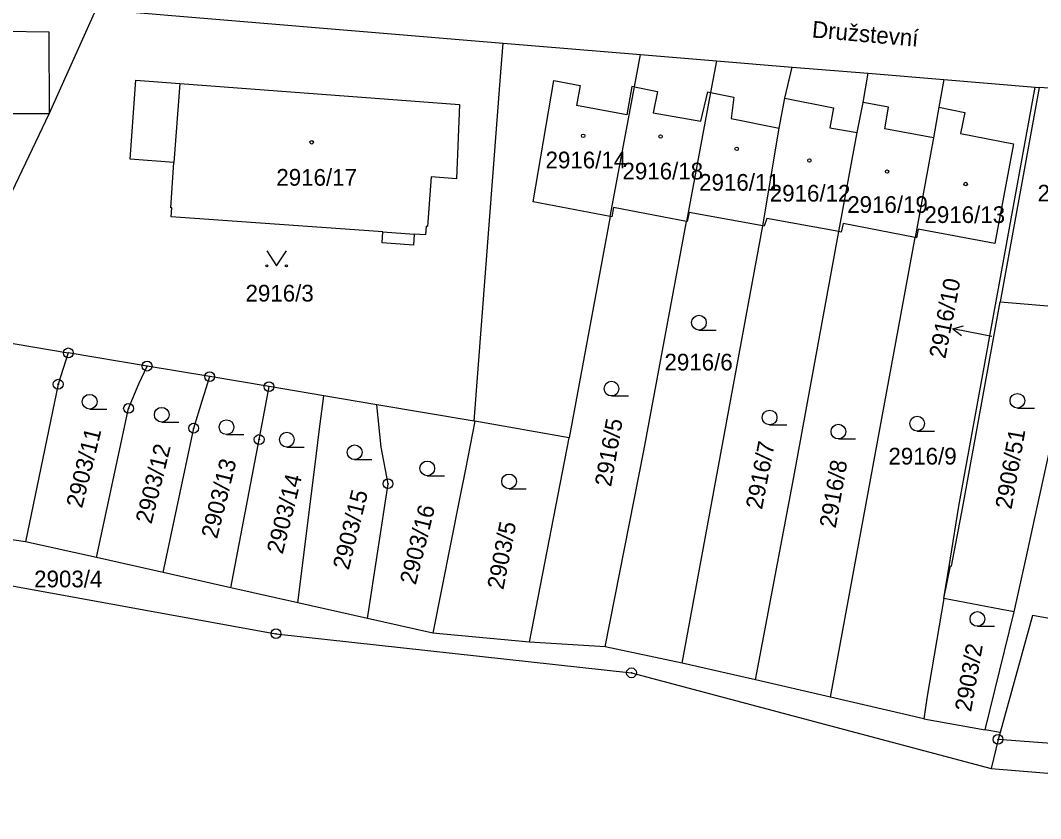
# Model space of a CAD drawing. Extents: x -644096 to -634268, y -1141430 to -1133463.
# Drawn here: x -640132.5 to -640028.5, y -1138359.5 to -1138278.2 of the extents above; entities that cross this region are included whole.
import ezdxf

# ---------------------------------------------------------------- set-up
doc = ezdxf.new("R2010")
doc.units = 0
for name, color, linetype in [('_CIVIL_CONSTRUCTION', 7, 'Continuous'), ('M_Svah_Nasyp', 7, 'Continuous'), ('M_Svah_Zarez', 7, 'Continuous'), ('spodek_zarez', 7, 'Continuous'), ('svrsek_osa_sjezdy', 7, 'Continuous'), ('svrsek_osa_VRT', 7, 'Continuous'), ('svrsek_popisy_VRT', 7, 'Continuous'), ('terminal_VRT', 7, 'Continuous')]:
    doc.layers.add(name, color=color, linetype=linetype)

msp = doc.modelspace()

# ---------------------------------------------------------------- linework, layer by layer
at = {"layer": '_CIVIL_CONSTRUCTION'}
for centre, radius in [((-640127.59, -1138312.07), 0.5), ((-640127.59, -1138312.07), 0.0303), ((-640119.56, -1138313.42), 0.5), ((-640119.56, -1138313.42), 0.0303), ((-640113.18, -1138314.49), 0.5), ((-640113.18, -1138314.49), 0.0303), ((-640128.62, -1138315.26), 0.5), ((-640128.62, -1138315.26), 0.0303), ((-640107.13, -1138315.51), 0.5), ((-640107.13, -1138315.51), 0.0303), ((-640121.45, -1138317.72), 0.5), ((-640121.45, -1138317.72), 0.0303), ((-640114.81, -1138319.74), 0.5), ((-640114.81, -1138319.74), 0.0303), ((-640108.14, -1138320.9), 0.5), ((-640108.14, -1138320.9), 0.0303), ((-640095.01, -1138325.4), 0.5), ((-640095.01, -1138325.4), 0.0303), ((-640106.43, -1138340.68), 0.5), ((-640106.43, -1138340.68), 0.0303), ((-640070.2, -1138344.66), 0.5), ((-640070.2, -1138344.66), 0.0303), ((-640032.85, -1138351.44), 0.5), ((-640032.85, -1138351.44), 0.0303)]:
    msp.add_circle(centre, radius, dxfattribs=at)
at = {"layer": 'M_Svah_Nasyp'}
for p, q in [((-640080.21, -1138296.69), (-640078.11, -1138284.33)), ((-640078.11, -1138284.33), (-640075.43, -1138284.82)), ((-640116.24, -1138284.63), (-640116.82, -1138292.67)), ((-640075.43, -1138284.82), (-640075.81, -1138286.86)), ((-640070.15, -1138284.92), (-640070.67, -1138287.83)), ((-640069.9, -1138284.97), (-640070.15, -1138284.92)), ((-640069.9, -1138284.97), (-640067.55, -1138285.45)), ((-640067.55, -1138285.45), (-640067.99, -1138287.62)), ((-640063.13, -1138288.48), (-640062.43, -1138285.49)), ((-640062.43, -1138285.49), (-640062.15, -1138285.54)), ((-640062.15, -1138285.54), (-640059.78, -1138286.01)), ((-640059.78, -1138286.01), (-640060.03, -1138288.2)), ((-640054.58, -1138286.14), (-640049.63, -1138287.11)), ((-640070.67, -1138287.83), (-640075.81, -1138286.86)), ((-640049.63, -1138287.11), (-640049.99, -1138289.14)), ((-640044, -1138287.03), (-640046.6, -1138286.56)), ((-640044.4, -1138289.26), (-640044, -1138287.03)), ((-640067.99, -1138287.62), (-640063.13, -1138288.48)), ((-640060.03, -1138288.2), (-640055.14, -1138289.18)), ((-640049.99, -1138289.14), (-640047.2, -1138289.63)), ((-640039.43, -1138290.15), (-640044.4, -1138289.26)), ((-640072.36, -1138298.18), (-640080.21, -1138296.69)), ((-640095.54, -1138299.74), (-640092.33, -1138299.97))]:
    msp.add_line(p, q, dxfattribs=at)
at = {"layer": 'M_Svah_Zarez'}
for centre in [(-640102.79, -1138290.62), (-640075.13, -1138289.96), (-640067.24, -1138290.03), (-640059.48, -1138291.29), (-640052.07, -1138292.47), (-640044.16, -1138293.6), (-640036.15, -1138294.87)]:
    msp.add_circle(centre, 0.175, dxfattribs=at)
at = {"layer": 'spodek_zarez'}
msp.add_circle((-638683.07, -1137056.85), 1378.08, dxfattribs=at)
at = {"layer": 'svrsek_osa_sjezdy'}
for p, q in [((-640063.33, -1138309.74), (-640061.58, -1138309.74)), ((-640072.24, -1138316.46), (-640070.49, -1138316.46)), ((-640125.41, -1138317.8), (-640123.66, -1138317.8)), ((-640030.88, -1138317.7), (-640029.13, -1138317.7)), ((-640118.07, -1138319.12), (-640116.32, -1138319.12)), ((-640056.13, -1138319.4), (-640054.38, -1138319.4)), ((-640111.47, -1138320.39), (-640109.72, -1138320.39)), ((-640041.09, -1138320.03), (-640039.34, -1138320.03)), ((-640105.32, -1138321.66), (-640103.57, -1138321.66)), ((-640049.12, -1138320.84), (-640047.37, -1138320.84)), ((-640098.41, -1138322.94), (-640096.66, -1138322.94)), ((-640091.01, -1138324.59), (-640089.26, -1138324.59)), ((-640082.68, -1138325.91), (-640080.93, -1138325.91)), ((-640034.95, -1138339.92), (-640033.2, -1138339.92))]:
    msp.add_line(p, q, dxfattribs=at)
msp.add_lwpolyline([(-640107.37, -1138301.69), (-640106.37, -1138303.19), (-640105.37, -1138301.69)], dxfattribs=at)
for centre, radius in [((-640107.37, -1138303.19), 0.1), ((-640105.37, -1138303.19), 0.1), ((-640063.33, -1138308.99), 0.75), ((-640072.24, -1138315.71), 0.75), ((-640125.41, -1138317.05), 0.75), ((-640030.88, -1138316.95), 0.75), ((-640118.07, -1138318.37), 0.75), ((-640056.13, -1138318.65), 0.75), ((-640041.09, -1138319.28), 0.75), ((-640111.47, -1138319.64), 0.75), ((-640049.12, -1138320.09), 0.75), ((-640105.32, -1138320.91), 0.75), ((-640098.41, -1138322.19), 0.75), ((-640091.01, -1138323.84), 0.75), ((-640082.68, -1138325.16), 0.75), ((-640034.95, -1138339.17), 0.75)]:
    msp.add_circle(centre, radius, dxfattribs=at)
at = {"layer": 'svrsek_popisy_VRT'}
for p, q in [((-640037.45, -1138309.62), (-640036.37, -1138309.32)), ((-640034.5, -1138310.19), (-640037.45, -1138309.62)), ((-640037.45, -1138309.62), (-640036.56, -1138310.3)), ((-640033.49, -1138310.4), (-640034.5, -1138310.19))]:
    msp.add_line(p, q, dxfattribs=at)
at = {"layer": 'terminal_VRT'}
for p, q in [((-640124.76, -1138277.05), (-640083.27, -1138280.51)), ((-640083.27, -1138280.51), (-640069.28, -1138281.66)), ((-640069.28, -1138281.66), (-640061.55, -1138282.31)), ((-640061.55, -1138282.31), (-640053.83, -1138282.95)), ((-640053.83, -1138282.95), (-640046.09, -1138283.59)), ((-640046.09, -1138283.59), (-640038.36, -1138284.23)), ((-640038.36, -1138284.23), (-640038.87, -1138287.05)), ((-640038.36, -1138284.23), (-640029.06, -1138285.01)), ((-640028.65, -1138285.04), (-640032.63, -1138306.87)), ((-640029.06, -1138285.01), (-640028.65, -1138285.04)), ((-639979.21, -1138288.39), (-640028.65, -1138285.04)), ((-640072.36, -1138298.18), (-640076.56, -1138320.71)), ((-640065.05, -1138343.69), (-640056.82, -1138299.13)), ((-640049.91, -1138347.15), (-640041.31, -1138300.31)), ((-640032.63, -1138306.87), (-640024.43, -1138307.56)), ((-640140.16, -1138309.96), (-640127.59, -1138312.07)), ((-640119.56, -1138313.42), (-640127.59, -1138312.07)), ((-640113.18, -1138314.49), (-640119.56, -1138313.42)), ((-640107.13, -1138315.51), (-640113.18, -1138314.49)), ((-640101.56, -1138316.44), (-640107.13, -1138315.51)), ((-640096.16, -1138317.35), (-640101.56, -1138316.44)), ((-640086.23, -1138319.02), (-640096.16, -1138317.35)), ((-640086.16, -1138319.03), (-640086.23, -1138319.02)), ((-640076.56, -1138320.71), (-640086.16, -1138319.03)), ((-640080.58, -1138341.54), (-640076.56, -1138320.71)), ((-640124.72, -1138332.92), (-640131.95, -1138331.3)), ((-640117.92, -1138334.45), (-640124.72, -1138332.92)), ((-640111.04, -1138336), (-640117.92, -1138334.45)), ((-640104.2, -1138337.53), (-640111.04, -1138336)), ((-640097.11, -1138339.12), (-640104.2, -1138337.53)), ((-640090.44, -1138340.62), (-640097.11, -1138339.12)), ((-640034.17, -1138350.46), (-640031.21, -1138338.46)), ((-640080.58, -1138341.54), (-640090.44, -1138340.62)), ((-640072.87, -1138342.02), (-640080.58, -1138341.54)), ((-640065.05, -1138343.69), (-640072.87, -1138342.02)), ((-640057.56, -1138345.39), (-640065.05, -1138343.69)), ((-640049.91, -1138347.15), (-640057.56, -1138345.39)), ((-640040.4, -1138349.33), (-640049.91, -1138347.15)), ((-640040.4, -1138349.33), (-640034.17, -1138350.46)), ((-640032.65, -1138350.73), (-640034.17, -1138350.46)), ((-640032.65, -1138350.73), (-640032.85, -1138351.44)), ((-640032.85, -1138351.44), (-640033.56, -1138354.39))]:
    msp.add_line(p, q, dxfattribs=at)
for points in [[(-640140.16, -1138309.96), (-640129.55, -1138287.72), (-640124.76, -1138277.05)], [(-640134.15, -1138279.29), (-640129.56, -1138279.37), (-640129.55, -1138287.72), (-640134.15, -1138287.72)], [(-640086.23, -1138319.02), (-640083.5, -1138283.48), (-640083.27, -1138280.51)], [(-640072.36, -1138298.18), (-640069.9, -1138284.97), (-640069.28, -1138281.66)], [(-640061.55, -1138282.31), (-640062.15, -1138285.54), (-640064.59, -1138298.69)], [(-640056.82, -1138299.13), (-640055.14, -1138289.18), (-640054.58, -1138286.14), (-640053.83, -1138282.95)], [(-640091.18, -1138300.05), (-640092.33, -1138299.97), (-640092.41, -1138301.1), (-640095.62, -1138300.87), (-640095.54, -1138299.74), (-640117.11, -1138298.21), (-640117.04, -1138297.3), (-640117.15, -1138297.3), (-640116.82, -1138292.67), (-640121.29, -1138292.35), (-640120.72, -1138284.29), (-640116.24, -1138284.63), (-640087.73, -1138286.78), (-640088.02, -1138294.33), (-640090.62, -1138294.14), (-640090.99, -1138299.18), (-640091.11, -1138299.17), (-640091.18, -1138300.05)], [(-640049.06, -1138299.72), (-640047.2, -1138289.63), (-640046.6, -1138286.56), (-640046.09, -1138283.59)], [(-640038.38, -1138337.09), (-640037.71, -1138332.99), (-640036.83, -1138327.68), (-640029.06, -1138285.01)], [(-640038.87, -1138287.05), (-640036.24, -1138287.58), (-640036.66, -1138289.71), (-640031.28, -1138290.79), (-640033.18, -1138300.93), (-640041, -1138299.46), (-640041.15, -1138300.34), (-640041.31, -1138300.31)], [(-640038.87, -1138287.05), (-640039.43, -1138290.15), (-640041.31, -1138300.31)], [(-640064.59, -1138298.69), (-640072.02, -1138297.25), (-640072.21, -1138298.21), (-640072.36, -1138298.18)], [(-640056.82, -1138299.13), (-640064.33, -1138297.78), (-640064.52, -1138298.7), (-640064.59, -1138298.69)], [(-640072.87, -1138342.02), (-640068.93, -1138322.05), (-640064.59, -1138298.69)], [(-640049.06, -1138299.72), (-640056.42, -1138298.37), (-640056.67, -1138299.16), (-640056.82, -1138299.13)], [(-640041.31, -1138300.31), (-640048.62, -1138298.9), (-640048.85, -1138299.76), (-640049.06, -1138299.72)], [(-640057.56, -1138345.39), (-640053.66, -1138324.73), (-640049.06, -1138299.72)], [(-640038.38, -1138337.09), (-640037.68, -1138333.76), (-640037.6, -1138333.78), (-640036.43, -1138327.75), (-640032.63, -1138306.87)], [(-640031.21, -1138338.46), (-640030, -1138332.96), (-640029.14, -1138329.03), (-640024.43, -1138307.56)], [(-640127.59, -1138312.07), (-640128.62, -1138315.26), (-640131.95, -1138331.3)], [(-640124.72, -1138332.92), (-640121.45, -1138317.72), (-640120.4, -1138315.22), (-640119.56, -1138313.42)], [(-640117.92, -1138334.45), (-640114.81, -1138319.74), (-640113.94, -1138316.94), (-640113.18, -1138314.49)], [(-640111.04, -1138336), (-640108.14, -1138320.9), (-640107.71, -1138318.59), (-640107.13, -1138315.51)], [(-640104.2, -1138337.53), (-640102.44, -1138323.45), (-640102.02, -1138320.07), (-640101.56, -1138316.44)], [(-640097.11, -1138339.12), (-640095.01, -1138325.4), (-640095.72, -1138321.69), (-640096.16, -1138317.35)], [(-640086.16, -1138319.03), (-640087.12, -1138323.9), (-640087.73, -1138326.95), (-640090.44, -1138340.62)], [(-640131.95, -1138331.3), (-640152.58, -1138328.28), (-640165.71, -1138328.07), (-640189.81, -1138329.19)], [(-640190.39, -1138334.16), (-640165.59, -1138334.47), (-640153.31, -1138332.18), (-640106.43, -1138340.68), (-640070.2, -1138344.66), (-640033.56, -1138354.39)], [(-640038.38, -1138337.09), (-640040.06, -1138347.04), (-640040.4, -1138349.33)], [(-640031.21, -1138338.46), (-640032.68, -1138338.18), (-640038.38, -1138337.09)], [(-640024, -1138339.77), (-640029.34, -1138338.81), (-640032.65, -1138350.73)], [(-639966.11, -1138350.91), (-639990.99, -1138354.61), (-640032.85, -1138351.44)], [(-640033.56, -1138354.39), (-639991, -1138357.89), (-639951.96, -1138356.72), (-639942.08, -1138354.4)]]:
    msp.add_lwpolyline(points, dxfattribs=at)

# ---------------------------------------------------------------- texts
at = {"layer": 'svrsek_osa_VRT'}
for s, p in [('2916/14', (-640078.96, -1138293.27)), ('2916/18', (-640071.12, -1138294.4)), ('2916/17', (-640106.39, -1138295.04)), ('2916/11', (-640063.31, -1138295.55)), ('2916/12', (-640056.11, -1138296.66)), ('2906/6', (-640028.82, -1138296.65)), ('2916/19', (-640048.22, -1138297.81)), ('2916/13', (-640040.35, -1138298.84)), ('2916/3', (-640109.53, -1138306.84)), ('2916/6', (-640066.84, -1138313.86)), ('2916/9', (-640044.02, -1138323.44)), ('2903/4', (-640131.07, -1138335.95))]:
    msp.add_text(s, height=1.7, dxfattribs=at).set_placement(p)
for s, rotation, p in [('2916/10', 79, (-640038.23, -1138312.73)), ('2916/5', 80, (-640072.29, -1138325.77)), ('2903/11', 76, (-640126.19, -1138327.96)), ('2906/51', 80, (-640031.48, -1138328.07)), ('2903/12', 76, (-640119.12, -1138329.57)), ('2916/7', 79, (-640056.91, -1138328.09)), ('2903/13', 76, (-640112.43, -1138331.08)), ('2916/8', 80, (-640049.4, -1138329.99)), ('2903/14', 76, (-640105.75, -1138332.64)), ('2903/15', 76, (-640099.02, -1138334.25)), ('2903/16', 76, (-640092.19, -1138335.77)), ('2903/5', 79, (-640083.26, -1138336.26)), ('2903/2', 80, (-640035.6, -1138348.7))]:
    msp.add_text(s, height=1.7, rotation=rotation, dxfattribs=at).set_placement(p)
at = {"layer": 'svrsek_popisy_VRT'}
msp.add_text('Družstevní', height=1.7, rotation=355, dxfattribs=at).set_placement((-640051.86, -1138279.94))

doc.saveas('drawing.dxf')
